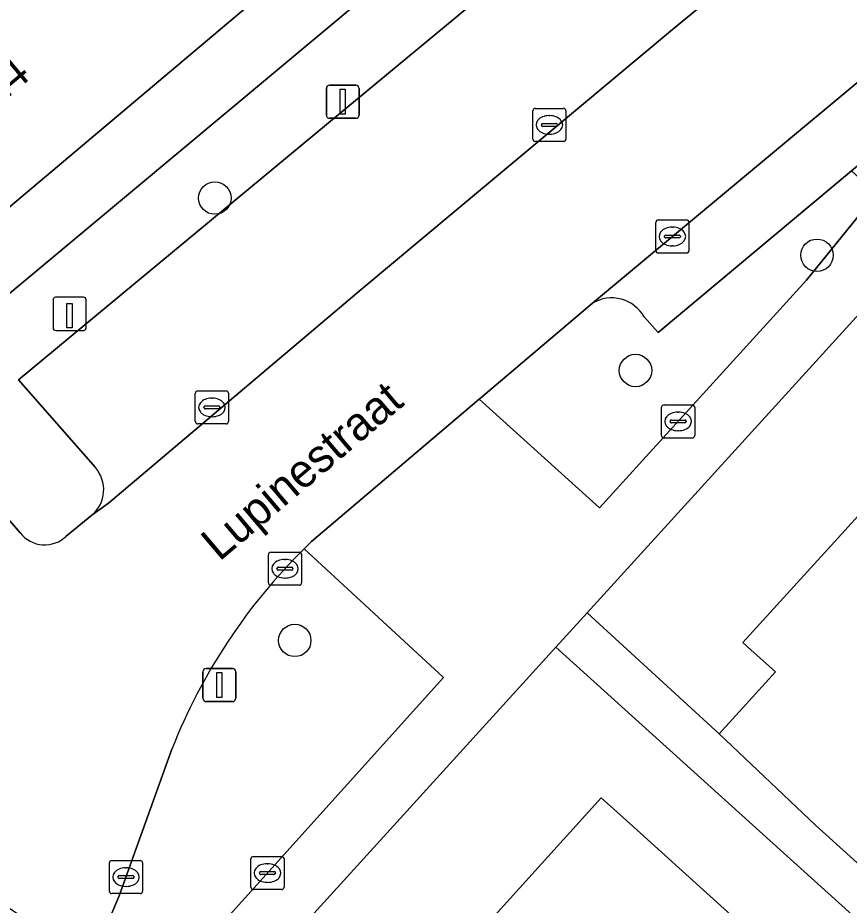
# Model space of a CAD drawing. Extents: x 161881 to 162523, y 381678 to 382381.
# Drawn here: x 162324.18 to 162349.26, y 381870.4 to 381897.16 of the extents above; entities that cross this region are included whole.
import ezdxf

# ---------------------------------------------------------------- set-up
doc = ezdxf.new("R2010")
doc.units = 0
for name, color, linetype in [('IMGEO_Boom', 7, 'Continuous'), ('IMGEO_Erf', 7, 'Continuous'), ('IMGEO_Groenvoorziening', 7, 'Continuous'), ('IMGEO_Kolk', 7, 'Continuous'), ('IMGEO_Laadpaal', 7, 'Continuous'), ('IMGEO_Lichtmast', 7, 'Continuous'), ('IMGEO_Openbare_ruimte_label', 7, 'Continuous'), ('IMGEO_Pand', 7, 'Continuous'), ('IMGEO_Pand_nummerreeks', 7, 'Continuous'), ('IMGEO_Parkeervlak_open', 7, 'Continuous'), ('IMGEO_Rijbaan_lokaal_open', 7, 'Continuous'), ('IMGEO_Voetpad_open', 7, 'Continuous')]:
    doc.layers.add(name, color=color, linetype=linetype)

msp = doc.modelspace()

# ---------------------------------------------------------------- linework, layer by layer
at = {"layer": 'IMGEO_Boom'}
for centre in [(162330.128, 381891.725), (162348.29, 381890), (162342.816, 381886.525), (162332.539, 381878.382)]:
    msp.add_circle(centre, 0.489, dxfattribs=at)
at = {"layer": 'IMGEO_Erf'}
for points in [[(162361.741, 381901.629), (162341.358, 381879.213), (162345.341, 381875.564), (162347.04, 381877.433), (162346.296, 381878.101), (162346.059, 381878.316), (162350.154, 381882.823)], [(162353.161, 381846.707), (162353.543, 381847.003), (162350.598, 381849.61), (162355.321, 381853.31), (162357.989, 381850.459), (162362.211, 381853.895), (162357.206, 381858.415), (162359.495, 381860.949), (162346.556, 381872.633), (162340.416, 381878.177), (162318.912, 381854.529), (162313.274, 381847.757)]]:
    msp.add_lwpolyline(points, dxfattribs=at)
msp.add_lwpolyline([(162331.56, 381850.508), (162330.885, 381851.118), (162329.39, 381852.469), (162326.468, 381855.111), (162325.681, 381855.822), (162329.755, 381860.33), (162333.73, 381864.728), (162337.705, 381869.126), (162341.782, 381873.637), (162342.442, 381873.04), (162345.491, 381870.284), (162347.661, 381868.323), (162343.586, 381863.815), (162339.611, 381859.416), (162335.637, 381855.019)], close=True, dxfattribs=at)
at = {"layer": 'IMGEO_Groenvoorziening'}
for points in [[(162348.945, 381901.024), (162348.241, 381901.811), (162344.595, 381906.095), (162320.529, 381886.009), (162323.31, 381882.715), (162324.26, 381881.623)], [(162326.524, 381883.594), (162324.21, 381886.239), (162333.494, 381893.939), (162344.935, 381903.424)], [(162347.971, 381889.246), (162350.082, 381891.85), (162349.335, 381892.545), (162343.505, 381887.673), (162343.074, 381888.143)], [(162341.523, 381888.554), (162338.152, 381885.699), (162338.101, 381885.656), (162341.733, 381882.383), (162347.971, 381889.246)], [(162325.647, 381881.529), (162326.421, 381882.163)], [(162337.02, 381877.264), (162332.821, 381881.145)], [(162324.203, 381865.309), (162325.146, 381864.385), (162327.942, 381867.176), (162337.02, 381877.264)], [(162328.833, 381875.105), (162327.245, 381870.683), (162326.398, 381868.679)]]:
    msp.add_lwpolyline(points, dxfattribs=at)
for centre, radius, start, end in [((162342.098, 381887.591), 1.122, 29.4949, 120.8217), ((162325.773, 381882.929), 1.003, 310.2502, 41.5159), ((162324.996, 381882.2), 0.935, 218.1127, 314.133), ((162345.092, 381868.706), 17.473, 134.6115, 158.5177)]:
    msp.add_arc(centre, radius, start, end, dxfattribs=at)
at = {"layer": 'IMGEO_Kolk'}
for p, q in [((162339.718, 381893.505), (162339.718, 381894.357)), ((162339.793, 381894.431), (162340.645, 381894.431)), ((162340.719, 381894.357), (162340.719, 381893.505)), ((162340.206, 381894.211), (162340.231, 381894.211)), ((162339.977, 381893.925), (162339.977, 381893.937)), ((162340.415, 381893.888), (162340.017, 381893.888)), ((162340.02, 381893.974), (162340.418, 381893.974)), ((162340.461, 381893.937), (162340.461, 381893.925)), ((162340.229, 381893.651), (162340.204, 381893.651)), ((162340.645, 381893.431), (162339.793, 381893.431)), ((162343.429, 381890.14), (162343.429, 381890.992)), ((162343.504, 381891.066), (162344.356, 381891.066)), ((162344.43, 381890.992), (162344.43, 381890.14)), ((162343.731, 381890.609), (162344.129, 381890.609)), ((162343.917, 381890.846), (162343.942, 381890.846)), ((162343.688, 381890.56), (162343.688, 381890.572)), ((162344.126, 381890.523), (162343.728, 381890.523)), ((162344.172, 381890.572), (162344.172, 381890.56)), ((162344.356, 381890.066), (162343.504, 381890.066)), ((162343.94, 381890.286), (162343.915, 381890.286)), ((162329.539, 381884.985), (162329.539, 381885.837)), ((162329.614, 381885.911), (162330.466, 381885.911)), ((162330.54, 381885.837), (162330.54, 381884.985)), ((162330.027, 381885.691), (162330.052, 381885.691)), ((162329.798, 381885.405), (162329.798, 381885.417)), ((162330.236, 381885.368), (162329.838, 381885.368)), ((162329.841, 381885.454), (162330.239, 381885.454)), ((162330.282, 381885.417), (162330.282, 381885.405)), ((162343.602, 381884.562), (162343.602, 381885.414)), ((162343.677, 381885.488), (162344.529, 381885.488)), ((162344.09, 381885.268), (162344.115, 381885.268)), ((162344.603, 381885.414), (162344.603, 381884.562)), ((162330.05, 381885.131), (162330.025, 381885.131)), ((162343.861, 381884.982), (162343.861, 381884.994)), ((162343.904, 381885.031), (162344.302, 381885.031)), ((162344.345, 381884.994), (162344.345, 381884.982)), ((162330.466, 381884.911), (162329.614, 381884.911)), ((162344.299, 381884.945), (162343.901, 381884.945)), ((162344.113, 381884.708), (162344.088, 381884.708)), ((162344.529, 381884.488), (162343.677, 381884.488)), ((162331.742, 381880.119), (162331.742, 381880.971)), ((162331.817, 381881.045), (162332.669, 381881.045)), ((162332.743, 381880.971), (162332.743, 381880.119)), ((162332.23, 381880.825), (162332.255, 381880.825)), ((162332.001, 381880.539), (162332.001, 381880.551)), ((162332.439, 381880.502), (162332.041, 381880.502)), ((162332.044, 381880.588), (162332.442, 381880.588)), ((162332.485, 381880.551), (162332.485, 381880.539)), ((162332.253, 381880.265), (162332.228, 381880.265)), ((162332.669, 381880.045), (162331.817, 381880.045)), ((162331.289, 381871.866), (162332.141, 381871.866)), ((162326.947, 381870.819), (162326.947, 381871.671)), ((162327.022, 381871.745), (162327.874, 381871.745)), ((162327.948, 381871.671), (162327.948, 381870.819)), ((162331.214, 381870.94), (162331.214, 381871.792)), ((162331.702, 381871.646), (162331.727, 381871.646)), ((162332.215, 381871.792), (162332.215, 381870.94)), ((162327.435, 381871.525), (162327.46, 381871.525)), ((162331.473, 381871.36), (162331.473, 381871.372)), ((162331.911, 381871.323), (162331.513, 381871.323)), ((162331.516, 381871.409), (162331.914, 381871.409)), ((162331.957, 381871.372), (162331.957, 381871.36)), ((162327.206, 381871.239), (162327.206, 381871.251)), ((162327.644, 381871.202), (162327.246, 381871.202)), ((162327.249, 381871.288), (162327.647, 381871.288)), ((162327.69, 381871.251), (162327.69, 381871.239)), ((162331.725, 381871.086), (162331.7, 381871.086)), ((162327.458, 381870.965), (162327.433, 381870.965)), ((162332.141, 381870.866), (162331.289, 381870.866)), ((162327.874, 381870.745), (162327.022, 381870.745))]:
    msp.add_line(p, q, dxfattribs=at)
for points in [[(162339.718, 381893.505), (162339.718, 381894.357)], [(162339.793, 381894.431), (162340.645, 381894.431)], [(162340.719, 381894.357), (162340.719, 381893.505)], [(162340.645, 381893.431), (162339.793, 381893.431)], [(162343.429, 381890.14), (162343.429, 381890.992)], [(162343.504, 381891.066), (162344.356, 381891.066)], [(162344.43, 381890.992), (162344.43, 381890.14)], [(162344.356, 381890.066), (162343.504, 381890.066)], [(162329.539, 381884.985), (162329.539, 381885.837)], [(162329.614, 381885.911), (162330.466, 381885.911)], [(162330.54, 381885.837), (162330.54, 381884.985)], [(162343.602, 381884.562), (162343.602, 381885.414)], [(162343.677, 381885.488), (162344.529, 381885.488)], [(162344.603, 381885.414), (162344.603, 381884.562)], [(162330.466, 381884.911), (162329.614, 381884.911)], [(162344.529, 381884.488), (162343.677, 381884.488)], [(162331.742, 381880.119), (162331.742, 381880.971)], [(162331.817, 381881.045), (162332.669, 381881.045)], [(162332.743, 381880.971), (162332.743, 381880.119)], [(162332.669, 381880.045), (162331.817, 381880.045)], [(162331.289, 381871.866), (162332.141, 381871.866)], [(162326.947, 381870.819), (162326.947, 381871.671)], [(162327.022, 381871.745), (162327.874, 381871.745)], [(162327.948, 381871.671), (162327.948, 381870.819)], [(162331.214, 381870.94), (162331.214, 381871.792)], [(162332.215, 381871.792), (162332.215, 381870.94)], [(162332.141, 381870.866), (162331.289, 381870.866)], [(162327.874, 381870.745), (162327.022, 381870.745)]]:
    msp.add_lwpolyline(points, dxfattribs=at)
for centre, radius, start, end in [((162339.795, 381894.355), 0.0765, 91.552, 178.448), ((162339.795, 381894.355), 0.0765, 91.552, 178.448), ((162340.643, 381894.355), 0.0765, 1.552, 88.448), ((162340.643, 381894.355), 0.0765, 1.552, 88.448), ((162340.017, 381893.934), 0.0403, 85.8775, 175.7526), ((162340.014, 381893.924), 0.0366, 178.938, 274.7102), ((162340.418, 381893.931), 0.043, 264.8664, 352.4533), ((162340.422, 381893.936), 0.0386, 1.7309, 96.639), ((162339.795, 381893.507), 0.0765, 181.552, 268.448), ((162339.795, 381893.507), 0.0765, 181.552, 268.448), ((162340.643, 381893.507), 0.0765, 271.552, 358.448), ((162340.643, 381893.507), 0.0765, 271.552, 358.448), ((162343.506, 381890.99), 0.0765, 91.552, 178.448), ((162343.506, 381890.99), 0.0765, 91.552, 178.448), ((162344.354, 381890.99), 0.0765, 1.552, 88.448), ((162344.354, 381890.99), 0.0765, 1.552, 88.448), ((162343.728, 381890.569), 0.0403, 85.8775, 175.7526), ((162344.133, 381890.571), 0.0386, 1.7309, 96.639), ((162343.725, 381890.559), 0.0366, 178.938, 274.7102), ((162344.129, 381890.566), 0.043, 264.8664, 352.4533), ((162343.506, 381890.142), 0.0765, 181.552, 268.448), ((162343.506, 381890.142), 0.0765, 181.552, 268.448), ((162344.354, 381890.142), 0.0765, 271.552, 358.448), ((162344.354, 381890.142), 0.0765, 271.552, 358.448), ((162329.616, 381885.835), 0.0765, 91.552, 178.448), ((162329.616, 381885.835), 0.0765, 91.552, 178.448), ((162330.464, 381885.835), 0.0765, 1.552, 88.448), ((162330.464, 381885.835), 0.0765, 1.552, 88.448), ((162329.838, 381885.414), 0.0403, 85.8775, 175.7526), ((162329.835, 381885.404), 0.0366, 178.938, 274.7102), ((162330.239, 381885.411), 0.043, 264.8664, 352.4533), ((162330.243, 381885.416), 0.0386, 1.7309, 96.639), ((162343.679, 381885.412), 0.0765, 91.552, 178.448), ((162343.679, 381885.412), 0.0765, 91.552, 178.448), ((162344.527, 381885.412), 0.0765, 1.552, 88.448), ((162344.527, 381885.412), 0.0765, 1.552, 88.448), ((162329.616, 381884.987), 0.0765, 181.552, 268.448), ((162329.616, 381884.987), 0.0765, 181.552, 268.448), ((162330.464, 381884.987), 0.0765, 271.552, 358.448), ((162330.464, 381884.987), 0.0765, 271.552, 358.448), ((162343.901, 381884.991), 0.0403, 85.8775, 175.7526), ((162343.898, 381884.981), 0.0366, 178.938, 274.7102), ((162344.302, 381884.988), 0.043, 264.8664, 352.4533), ((162344.306, 381884.993), 0.0386, 1.7309, 96.639), ((162343.679, 381884.564), 0.0765, 181.552, 268.448), ((162343.679, 381884.564), 0.0765, 181.552, 268.448), ((162344.527, 381884.564), 0.0765, 271.552, 358.448), ((162344.527, 381884.564), 0.0765, 271.552, 358.448), ((162331.819, 381880.969), 0.0765, 91.552, 178.448), ((162331.819, 381880.969), 0.0765, 91.552, 178.448), ((162332.667, 381880.969), 0.0765, 1.552, 88.448), ((162332.667, 381880.969), 0.0765, 1.552, 88.448), ((162332.041, 381880.548), 0.0403, 85.8775, 175.7526), ((162332.038, 381880.538), 0.0366, 178.938, 274.7102), ((162332.442, 381880.545), 0.043, 264.8664, 352.4533), ((162332.446, 381880.55), 0.0386, 1.7309, 96.639), ((162331.819, 381880.121), 0.0765, 181.552, 268.448), ((162331.819, 381880.121), 0.0765, 181.552, 268.448), ((162332.667, 381880.121), 0.0765, 271.552, 358.448), ((162332.667, 381880.121), 0.0765, 271.552, 358.448), ((162331.291, 381871.79), 0.0765, 91.552, 178.448), ((162331.291, 381871.79), 0.0765, 91.552, 178.448), ((162332.139, 381871.79), 0.0765, 1.552, 88.448), ((162332.139, 381871.79), 0.0765, 1.552, 88.448), ((162327.024, 381871.669), 0.0765, 91.552, 178.448), ((162327.024, 381871.669), 0.0765, 91.552, 178.448), ((162327.872, 381871.669), 0.0765, 1.552, 88.448), ((162327.872, 381871.669), 0.0765, 1.552, 88.448), ((162331.513, 381871.369), 0.0403, 85.8775, 175.7526), ((162331.51, 381871.359), 0.0366, 178.938, 274.7102), ((162331.914, 381871.366), 0.043, 264.8664, 352.4533), ((162331.918, 381871.371), 0.0386, 1.7309, 96.639), ((162327.246, 381871.248), 0.0403, 85.8775, 175.7526), ((162327.243, 381871.238), 0.0366, 178.938, 274.7102), ((162327.647, 381871.245), 0.043, 264.8664, 352.4533), ((162327.651, 381871.25), 0.0386, 1.7309, 96.639), ((162327.024, 381870.821), 0.0765, 181.552, 268.448), ((162327.024, 381870.821), 0.0765, 181.552, 268.448), ((162327.872, 381870.821), 0.0765, 271.552, 358.448), ((162327.872, 381870.821), 0.0765, 271.552, 358.448), ((162331.291, 381870.942), 0.0765, 181.552, 268.448), ((162331.291, 381870.942), 0.0765, 181.552, 268.448), ((162332.139, 381870.942), 0.0765, 271.552, 358.448), ((162332.139, 381870.942), 0.0765, 271.552, 358.448)]:
    msp.add_arc(centre, radius, start, end, dxfattribs=at)
for centre, major_axis, ratio, start_param, end_param in [((162340.205, 381893.931), (-0.387, 0.002), 0.722429, 4.712389, 7.853982), ((162340.23, 381893.931), (-0.39, 0.002), 0.717154, 1.570796, 4.712389), ((162343.916, 381890.566), (-0.387, 0.002), 0.722429, 4.712389, 7.853982), ((162343.941, 381890.566), (-0.39, 0.002), 0.717154, 1.570796, 4.712389), ((162330.026, 381885.411), (-0.387, 0.002), 0.722429, 4.712389, 7.853982), ((162330.051, 381885.411), (-0.39, 0.002), 0.717154, 1.570796, 4.712389), ((162344.089, 381884.988), (-0.387, 0.002), 0.722429, 4.712389, 7.853982), ((162344.114, 381884.988), (-0.39, 0.002), 0.717154, 1.570796, 4.712389), ((162332.229, 381880.545), (-0.387, 0.002), 0.722429, 4.712389, 7.853982), ((162332.254, 381880.545), (-0.39, 0.002), 0.717154, 1.570796, 4.712389), ((162331.701, 381871.366), (-0.387, 0.002), 0.722429, 4.712389, 7.853982), ((162331.726, 381871.366), (-0.39, 0.002), 0.717154, 1.570796, 4.712389), ((162327.434, 381871.245), (-0.387, 0.002), 0.722429, 4.712389, 7.853982), ((162327.459, 381871.245), (-0.39, 0.002), 0.717154, 1.570796, 4.712389)]:
    msp.add_ellipse(centre, major_axis=major_axis, ratio=ratio, start_param=start_param, end_param=end_param, dxfattribs=at)
at = {"layer": 'IMGEO_Laadpaal'}
for p, q in [((162326.164, 381888.735), (162325.323, 381888.735)), ((162326.164, 381888.735), (162325.323, 381888.735)), ((162325.248, 381888.651), (162325.248, 381887.81)), ((162325.248, 381888.651), (162325.248, 381887.81)), ((162326.248, 381887.819), (162326.248, 381888.66)), ((162326.248, 381887.819), (162326.248, 381888.66)), ((162325.332, 381887.735), (162326.173, 381887.735)), ((162325.332, 381887.735), (162326.173, 381887.735))]:
    msp.add_line(p, q, dxfattribs=at)
msp.add_lwpolyline([(162325.663, 381888.548), (162325.823, 381888.548), (162325.823, 381887.815), (162325.663, 381887.815), (162325.663, 381888.548)], dxfattribs=at)
for centre, start, end in [((162325.326, 381888.657), 92.4484, 184.2845), ((162325.326, 381888.657), 92.4484, 184.2845), ((162326.17, 381888.657), 2.4484, 94.2845), ((162326.17, 381888.657), 2.4484, 94.2845), ((162325.326, 381887.813), 182.4484, 274.2845), ((162325.326, 381887.813), 182.4484, 274.2845), ((162326.17, 381887.813), 272.4484, 4.2845), ((162326.17, 381887.813), 272.4484, 4.2845)]:
    msp.add_arc(centre, 0.0779, start, end, dxfattribs=at)
at = {"layer": 'IMGEO_Lichtmast'}
for p, q in [((162333.491, 381894.23), (162333.491, 381895.03)), ((162333.491, 381895.03), (162333.491, 381894.23)), ((162333.591, 381895.13), (162334.381, 381895.13)), ((162334.381, 381895.13), (162333.591, 381895.13)), ((162334.481, 381895.03), (162334.481, 381894.23)), ((162334.481, 381894.23), (162334.481, 381895.03)), ((162334.381, 381894.13), (162333.591, 381894.13)), ((162333.591, 381894.13), (162334.381, 381894.13)), ((162329.867, 381877.537), (162330.657, 381877.537)), ((162330.657, 381877.537), (162329.867, 381877.537)), ((162329.767, 381876.637), (162329.767, 381877.437)), ((162329.767, 381877.437), (162329.767, 381876.637)), ((162330.757, 381877.437), (162330.757, 381876.637)), ((162330.757, 381876.637), (162330.757, 381877.437)), ((162330.657, 381876.537), (162329.867, 381876.537)), ((162329.867, 381876.537), (162330.657, 381876.537))]:
    msp.add_line(p, q, dxfattribs=at)
for points in [[(162333.911, 381895.005), (162334.061, 381895.005), (162334.061, 381894.255), (162333.911, 381894.255), (162333.911, 381895.005)], [(162330.187, 381877.412), (162330.337, 381877.412), (162330.337, 381876.662), (162330.187, 381876.662), (162330.187, 381877.412)]]:
    msp.add_lwpolyline(points, dxfattribs=at)
for centre, start, end in [((162333.591, 381895.03), 90, 180), ((162333.591, 381895.03), 90, 180), ((162334.381, 381895.03), 0, 90), ((162334.381, 381895.03), 360, 90), ((162333.591, 381894.23), 180, 270), ((162333.591, 381894.23), 180, 270), ((162334.381, 381894.23), 270, 0), ((162334.381, 381894.23), 270, 0), ((162329.867, 381877.437), 90, 180), ((162329.867, 381877.437), 90, 180), ((162330.657, 381877.437), 0, 90), ((162330.657, 381877.437), 360, 90), ((162329.867, 381876.637), 180, 270), ((162329.867, 381876.637), 180, 270), ((162330.657, 381876.637), 270, 0), ((162330.657, 381876.637), 270, 0)]:
    msp.add_arc(centre, 0.1, start, end, dxfattribs=at)
at = {"layer": 'IMGEO_Pand'}
for points in [[(162315.068, 381901.394), (162318.477, 381896.725), (162315.645, 381894.334), (162320.508, 381888.575), (162331.126, 381897.517), (162324.457, 381905.392), (162322.762, 381907.393), (162318.985, 381904.635), (162313.123, 381912.663), (162275.507, 381885.197), (162281.55, 381876.921)], [(162358.488, 381875.371), (162356.173, 381877.357), (162350.154, 381882.823), (162346.059, 381878.316), (162346.296, 381878.101), (162347.04, 381877.433), (162345.341, 381875.564), (162348.249, 381872.815), (162350.544, 381870.731), (162352.329, 381872.696), (162354.382, 381870.851)], [(162345.491, 381870.284), (162342.442, 381873.04), (162341.782, 381873.637), (162337.705, 381869.126), (162343.586, 381863.815), (162347.661, 381868.323)]]:
    msp.add_lwpolyline(points, close=True, dxfattribs=at)
at = {"layer": 'IMGEO_Parkeervlak_open'}
for points in [[(162347.83, 381900.027), (162344.935, 381903.424), (162333.494, 381893.939), (162324.21, 381886.239), (162326.524, 381883.594)], [(162326.421, 381882.163), (162326.917, 381882.526), (162334.545, 381888.97), (162343.935, 381896.807), (162347.83, 381900.027)], [(162354.961, 381899.766), (162341.523, 381888.554)], [(162343.074, 381888.143), (162343.505, 381887.673), (162349.335, 381892.545), (162355.663, 381897.834)]]:
    msp.add_lwpolyline(points, dxfattribs=at)
for centre, radius, start, end in [((162342.098, 381887.591), 1.122, 29.4949, 120.8217), ((162325.773, 381882.929), 1.003, 310.2502, 41.5159)]:
    msp.add_arc(centre, radius, start, end, dxfattribs=at)
at = {"layer": 'IMGEO_Rijbaan_lokaal_open'}
for points in [[(162347.83, 381900.027), (162343.935, 381896.807), (162334.545, 381888.97), (162326.917, 381882.526), (162326.421, 381882.163), (162325.647, 381881.529)], [(162332.821, 381881.145), (162333.045, 381881.362), (162338.101, 381885.656), (162338.152, 381885.699), (162341.523, 381888.554), (162354.961, 381899.766)], [(162324.26, 381881.623), (162323.31, 381882.715), (162320.529, 381886.009), (162319.784, 381886.866), (162319.203, 381886.39), (162316.82, 381884.434), (162315.826, 381883.619), (162322.758, 381875.589), (162323.599, 381874.542)], [(162323.403, 381870.644), (162326.398, 381868.679), (162327.245, 381870.683), (162328.833, 381875.105)]]:
    msp.add_lwpolyline(points, dxfattribs=at)
for centre, radius, start, end in [((162324.996, 381882.2), 0.935, 218.1127, 314.133), ((162345.092, 381868.706), 17.473, 134.6115, 158.5177)]:
    msp.add_arc(centre, radius, start, end, dxfattribs=at)
at = {"layer": 'IMGEO_Voetpad_open'}
for points in [[(162340.416, 381878.177), (162341.358, 381879.213), (162361.741, 381901.629), (162365.805, 381906.102), (162368.679, 381909.266), (162367.357, 381910.439), (162360.479, 381902.81), (162359.367, 381903.893), (162359.203, 381903.711), (162359.546, 381903.348), (162356.298, 381900.28), (162355.955, 381900.643), (162354.961, 381899.766)], [(162331.126, 381897.517), (162320.508, 381888.575), (162319.343, 381887.695), (162319.543, 381887.466), (162318.965, 381886.995), (162318.764, 381887.154), (162316.382, 381885.179), (162316.601, 381884.938), (162318.886, 381886.776), (162319.203, 381886.39), (162319.784, 381886.866), (162320.529, 381886.009), (162344.595, 381906.095)], [(162354.947, 381898.752), (162355.663, 381897.834), (162349.335, 381892.545), (162350.082, 381891.85), (162347.971, 381889.246), (162341.733, 381882.383), (162338.101, 381885.656), (162333.045, 381881.362), (162332.821, 381881.145), (162337.02, 381877.264), (162327.942, 381867.176), (162325.146, 381864.385), (162324.203, 381865.309), (162323.422, 381864.435), (162320.231, 381860.917), (162320.6, 381860.581), (162318.083, 381857.819), (162317.714, 381858.155)], [(162313.274, 381847.757), (162318.912, 381854.529), (162340.416, 381878.177)]]:
    msp.add_lwpolyline(points, dxfattribs=at)
msp.add_lwpolyline([(162350.544, 381870.731), (162348.249, 381872.815), (162345.341, 381875.564), (162341.358, 381879.213), (162340.416, 381878.177), (162346.556, 381872.633), (162359.495, 381860.949), (162364.887, 381856.08), (162377.479, 381866.261), (162376.709, 381867.214), (162374.485, 381865.419), (162371.811, 381863.261), (162368.889, 381860.901), (162364.905, 381857.683), (162364.011, 381858.49), (162360.3, 381861.84)], close=True, dxfattribs=at)

# ---------------------------------------------------------------- texts
at = {"layer": 'IMGEO_Openbare_ruimte_label'}
msp.add_text('Lupinestraat', height=1, rotation=40.2969, dxfattribs=at).set_placement((162330.262, 381880.745))
at = {"layer": 'IMGEO_Pand_nummerreeks'}
msp.add_text('14', height=1, rotation=40.0784, dxfattribs=at).set_placement((162323.485, 381894.407))

doc.saveas('drawing.dxf')
